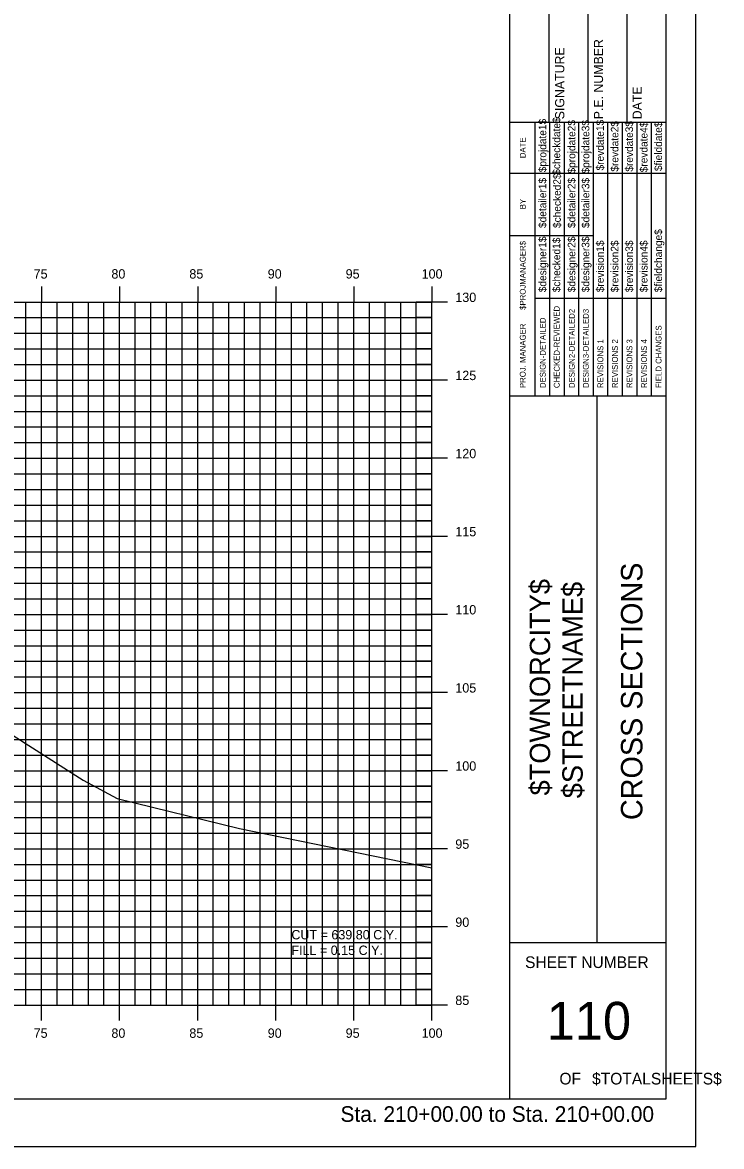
# Model space of a CAD drawing. Extents: x 850598 to 870284, y 366541 to 366651.
# Drawn here: x 869795.7 to 869840.5, y 366541.2 to 366613.1 of the extents above; entities that cross this region are included whole.
import ezdxf

# ---------------------------------------------------------------- set-up
doc = ezdxf.new("R2010")
doc.units = 0
for name, color, linetype in [('BORDER', 7, 'Continuous'), ('D_Text_Standard', 7, 'Continuous'), ('H_V ANNOTATION', 7, 'Continuous'), ('HIGHWAY_TITLE', 7, 'Continuous'), ('MAJOR', 7, 'Continuous'), ('MINOR', 7, 'Continuous'), ('PLOT BOUNDARY', 7, 'Continuous'), ('S_Roadway_Centerline', 7, 'Continuous')]:
    doc.layers.add(name, color=color, linetype=linetype)

msp = doc.modelspace()

# ---------------------------------------------------------------- linework, layer by layer
at = {"layer": 'BORDER'}
for p, q in [((869826.96, 366544.225), (869826.96, 366649.225)), ((869836.96, 366544.225), (869836.96, 366649.225)), ((869829.46, 366606.728), (869829.46, 366615.376)), ((869831.96, 366606.728), (869831.96, 366615.376)), ((869834.46, 366606.728), (869834.46, 366615.376)), ((869826.96, 366606.728), (869836.96, 366606.728)), ((869826.96, 366589.228), (869836.96, 366589.228)), ((869832.551, 366554.228), (869832.551, 366589.228)), ((869826.96, 366554.228), (869836.96, 366554.228)), ((869676.96, 366544.225), (869836.96, 366544.225))]:
    msp.add_line(p, q, dxfattribs=at)
for points in [[(869828.575, 366603.478), (869828.575, 366606.728)], [(869829.508, 366589.231), (869829.508, 366606.728)], [(869830.439, 366606.728), (869830.439, 366589.231)], [(869831.371, 366589.231), (869831.371, 366606.728)], [(869832.303, 366589.231), (869832.303, 366606.728)], [(869833.234, 366589.231), (869833.234, 366606.728)], [(869834.166, 366589.231), (869834.166, 366606.728)], [(869835.098, 366589.231), (869835.098, 366606.728)], [(869836.029, 366589.231), (869836.029, 366606.728)], [(869828.576, 366589.231), (869828.576, 366606.022)], [(869826.96, 366603.478), (869836.96, 366603.478)], [(869826.96, 366599.478), (869828.576, 366599.478)], [(869828.575, 366599.478), (869832.302, 366599.478)], [(869828.575, 366595.478), (869836.96, 366595.478)]]:
    msp.add_lwpolyline(points, dxfattribs=at)
at = {"layer": 'MAJOR'}
for p, q in [((869796.96, 366596.227), (869796.96, 366595.225)), ((869796.96, 366596.227), (869796.96, 366595.225)), ((869801.96, 366596.227), (869801.96, 366595.225)), ((869801.96, 366596.227), (869801.96, 366595.225)), ((869806.96, 366596.227), (869806.96, 366595.225)), ((869806.96, 366596.227), (869806.96, 366595.225)), ((869811.96, 366596.227), (869811.96, 366595.225)), ((869811.96, 366596.227), (869811.96, 366595.225)), ((869816.96, 366596.227), (869816.96, 366595.225)), ((869816.96, 366596.227), (869816.96, 366595.225)), ((869821.96, 366596.227), (869821.96, 366595.225)), ((869821.96, 366596.227), (869821.96, 366595.225)), ((869681.96, 366595.225), (869821.96, 366595.225)), ((869681.96, 366595.225), (869821.96, 366595.225)), ((869681.96, 366595.225), (869821.96, 366595.225)), ((869681.96, 366595.225), (869821.96, 366595.225)), ((869796.96, 366550.225), (869796.96, 366595.225)), ((869796.96, 366550.225), (869796.96, 366595.225)), ((869801.96, 366550.225), (869801.96, 366595.225)), ((869801.96, 366550.225), (869801.96, 366595.225)), ((869806.96, 366550.225), (869806.96, 366595.225)), ((869806.96, 366550.225), (869806.96, 366595.225)), ((869811.96, 366550.225), (869811.96, 366595.225)), ((869811.96, 366550.225), (869811.96, 366595.225)), ((869816.96, 366550.225), (869816.96, 366595.225)), ((869816.96, 366550.225), (869816.96, 366595.225)), ((869822.962, 366595.225), (869820.958, 366595.225)), ((869822.962, 366595.225), (869820.958, 366595.225)), ((869821.96, 366550.225), (869821.96, 366595.225)), ((869821.96, 366550.225), (869821.96, 366595.225)), ((869821.96, 366550.225), (869821.96, 366595.225)), ((869821.96, 366550.225), (869821.96, 366595.225)), ((869681.96, 366590.225), (869821.96, 366590.225)), ((869681.96, 366590.225), (869821.96, 366590.225)), ((869822.962, 366590.225), (869820.958, 366590.225)), ((869822.962, 366590.225), (869820.958, 366590.225)), ((869681.96, 366585.225), (869821.96, 366585.225)), ((869681.96, 366585.225), (869821.96, 366585.225)), ((869822.962, 366585.225), (869820.958, 366585.225)), ((869822.962, 366585.225), (869820.958, 366585.225)), ((869681.96, 366580.225), (869821.96, 366580.225)), ((869681.96, 366580.225), (869821.96, 366580.225)), ((869822.962, 366580.225), (869820.958, 366580.225)), ((869822.962, 366580.225), (869820.958, 366580.225)), ((869681.96, 366575.225), (869821.96, 366575.225)), ((869681.96, 366575.225), (869821.96, 366575.225)), ((869822.962, 366575.225), (869820.958, 366575.225)), ((869822.962, 366575.225), (869820.958, 366575.225)), ((869681.96, 366570.225), (869821.96, 366570.225)), ((869681.96, 366570.225), (869821.96, 366570.225)), ((869822.962, 366570.225), (869820.958, 366570.225)), ((869822.962, 366570.225), (869820.958, 366570.225)), ((869681.96, 366565.225), (869821.96, 366565.225)), ((869681.96, 366565.225), (869821.96, 366565.225)), ((869822.962, 366565.225), (869820.958, 366565.225)), ((869822.962, 366565.225), (869820.958, 366565.225)), ((869681.96, 366560.225), (869821.96, 366560.225)), ((869681.96, 366560.225), (869821.96, 366560.225)), ((869822.962, 366560.225), (869820.958, 366560.225)), ((869822.962, 366560.225), (869820.958, 366560.225)), ((869681.96, 366555.225), (869821.96, 366555.225)), ((869681.96, 366555.225), (869821.96, 366555.225)), ((869822.962, 366555.225), (869820.958, 366555.225)), ((869822.962, 366555.225), (869820.958, 366555.225)), ((869681.96, 366550.225), (869821.96, 366550.225)), ((869681.96, 366550.225), (869821.96, 366550.225)), ((869681.96, 366550.225), (869821.96, 366550.225)), ((869681.96, 366550.225), (869821.96, 366550.225)), ((869796.96, 366549.223), (869796.96, 366550.225)), ((869796.96, 366549.223), (869796.96, 366550.225)), ((869801.96, 366549.223), (869801.96, 366550.225)), ((869801.96, 366549.223), (869801.96, 366550.225)), ((869806.96, 366549.223), (869806.96, 366550.225)), ((869806.96, 366549.223), (869806.96, 366550.225)), ((869811.96, 366549.223), (869811.96, 366550.225)), ((869811.96, 366549.223), (869811.96, 366550.225)), ((869816.96, 366549.223), (869816.96, 366550.225)), ((869816.96, 366549.223), (869816.96, 366550.225)), ((869822.962, 366550.225), (869820.958, 366550.225)), ((869822.962, 366550.225), (869820.958, 366550.225)), ((869821.96, 366549.223), (869821.96, 366550.225)), ((869821.96, 366549.223), (869821.96, 366550.225))]:
    msp.add_line(p, q, dxfattribs=at)
at = {"layer": 'MINOR'}
for p, q in [((869795.96, 366550.225), (869795.96, 366595.225)), ((869795.96, 366550.225), (869795.96, 366595.225)), ((869797.96, 366550.225), (869797.96, 366595.225)), ((869797.96, 366550.225), (869797.96, 366595.225)), ((869798.96, 366550.225), (869798.96, 366595.225)), ((869798.96, 366550.225), (869798.96, 366595.225)), ((869799.96, 366550.225), (869799.96, 366595.225)), ((869799.96, 366550.225), (869799.96, 366595.225)), ((869800.96, 366550.225), (869800.96, 366595.225)), ((869800.96, 366550.225), (869800.96, 366595.225)), ((869802.96, 366550.225), (869802.96, 366595.225)), ((869802.96, 366550.225), (869802.96, 366595.225)), ((869803.96, 366550.225), (869803.96, 366595.225)), ((869803.96, 366550.225), (869803.96, 366595.225)), ((869804.96, 366550.225), (869804.96, 366595.225)), ((869804.96, 366550.225), (869804.96, 366595.225)), ((869805.96, 366550.225), (869805.96, 366595.225)), ((869805.96, 366550.225), (869805.96, 366595.225)), ((869807.96, 366550.225), (869807.96, 366595.225)), ((869807.96, 366550.225), (869807.96, 366595.225)), ((869808.96, 366550.225), (869808.96, 366595.225)), ((869808.96, 366550.225), (869808.96, 366595.225)), ((869809.96, 366550.225), (869809.96, 366595.225)), ((869809.96, 366550.225), (869809.96, 366595.225)), ((869810.96, 366550.225), (869810.96, 366595.225)), ((869810.96, 366550.225), (869810.96, 366595.225)), ((869812.96, 366550.225), (869812.96, 366595.225)), ((869812.96, 366550.225), (869812.96, 366595.225)), ((869813.96, 366550.225), (869813.96, 366595.225)), ((869813.96, 366550.225), (869813.96, 366595.225)), ((869814.96, 366550.225), (869814.96, 366595.225)), ((869814.96, 366550.225), (869814.96, 366595.225)), ((869815.96, 366550.225), (869815.96, 366595.225)), ((869815.96, 366550.225), (869815.96, 366595.225)), ((869817.96, 366550.225), (869817.96, 366595.225)), ((869817.96, 366550.225), (869817.96, 366595.225)), ((869818.96, 366550.225), (869818.96, 366595.225)), ((869818.96, 366550.225), (869818.96, 366595.225)), ((869819.96, 366550.225), (869819.96, 366595.225)), ((869819.96, 366550.225), (869819.96, 366595.225)), ((869820.96, 366550.225), (869820.96, 366595.225)), ((869820.96, 366550.225), (869820.96, 366595.225)), ((869681.96, 366594.225), (869821.96, 366594.225)), ((869681.96, 366594.225), (869821.96, 366594.225)), ((869821.96, 366594.225), (869820.958, 366594.225)), ((869821.96, 366594.225), (869820.958, 366594.225)), ((869681.96, 366593.225), (869821.96, 366593.225)), ((869681.96, 366593.225), (869821.96, 366593.225)), ((869821.96, 366593.225), (869820.958, 366593.225)), ((869821.96, 366593.225), (869820.958, 366593.225)), ((869681.96, 366592.225), (869821.96, 366592.225)), ((869681.96, 366592.225), (869821.96, 366592.225)), ((869821.96, 366592.225), (869820.958, 366592.225)), ((869821.96, 366592.225), (869820.958, 366592.225)), ((869681.96, 366591.225), (869821.96, 366591.225)), ((869681.96, 366591.225), (869821.96, 366591.225)), ((869821.96, 366591.225), (869820.958, 366591.225)), ((869821.96, 366591.225), (869820.958, 366591.225)), ((869681.96, 366589.225), (869821.96, 366589.225)), ((869681.96, 366589.225), (869821.96, 366589.225)), ((869821.96, 366589.225), (869820.958, 366589.225)), ((869821.96, 366589.225), (869820.958, 366589.225)), ((869681.96, 366588.225), (869821.96, 366588.225)), ((869681.96, 366588.225), (869821.96, 366588.225)), ((869821.96, 366588.225), (869820.958, 366588.225)), ((869821.96, 366588.225), (869820.958, 366588.225)), ((869681.96, 366587.225), (869821.96, 366587.225)), ((869681.96, 366587.225), (869821.96, 366587.225)), ((869821.96, 366587.225), (869820.958, 366587.225)), ((869821.96, 366587.225), (869820.958, 366587.225)), ((869681.96, 366586.225), (869821.96, 366586.225)), ((869681.96, 366586.225), (869821.96, 366586.225)), ((869821.96, 366586.225), (869820.958, 366586.225)), ((869821.96, 366586.225), (869820.958, 366586.225)), ((869681.96, 366584.225), (869821.96, 366584.225)), ((869681.96, 366584.225), (869821.96, 366584.225)), ((869821.96, 366584.225), (869820.958, 366584.225)), ((869821.96, 366584.225), (869820.958, 366584.225)), ((869681.96, 366583.225), (869821.96, 366583.225)), ((869681.96, 366583.225), (869821.96, 366583.225)), ((869821.96, 366583.225), (869820.958, 366583.225)), ((869821.96, 366583.225), (869820.958, 366583.225)), ((869681.96, 366582.225), (869821.96, 366582.225)), ((869681.96, 366582.225), (869821.96, 366582.225)), ((869821.96, 366582.225), (869820.958, 366582.225)), ((869821.96, 366582.225), (869820.958, 366582.225)), ((869681.96, 366581.225), (869821.96, 366581.225)), ((869681.96, 366581.225), (869821.96, 366581.225)), ((869821.96, 366581.225), (869820.958, 366581.225)), ((869821.96, 366581.225), (869820.958, 366581.225)), ((869681.96, 366579.225), (869821.96, 366579.225)), ((869681.96, 366579.225), (869821.96, 366579.225)), ((869821.96, 366579.225), (869820.958, 366579.225)), ((869821.96, 366579.225), (869820.958, 366579.225)), ((869681.96, 366578.225), (869821.96, 366578.225)), ((869681.96, 366578.225), (869821.96, 366578.225)), ((869821.96, 366578.225), (869820.958, 366578.225)), ((869821.96, 366578.225), (869820.958, 366578.225)), ((869681.96, 366577.225), (869821.96, 366577.225)), ((869681.96, 366577.225), (869821.96, 366577.225)), ((869821.96, 366577.225), (869820.958, 366577.225)), ((869821.96, 366577.225), (869820.958, 366577.225)), ((869681.96, 366576.225), (869821.96, 366576.225)), ((869681.96, 366576.225), (869821.96, 366576.225)), ((869821.96, 366576.225), (869820.958, 366576.225)), ((869821.96, 366576.225), (869820.958, 366576.225)), ((869681.96, 366574.225), (869821.96, 366574.225)), ((869681.96, 366574.225), (869821.96, 366574.225)), ((869821.96, 366574.225), (869820.958, 366574.225)), ((869821.96, 366574.225), (869820.958, 366574.225)), ((869681.96, 366573.225), (869821.96, 366573.225)), ((869681.96, 366573.225), (869821.96, 366573.225)), ((869821.96, 366573.225), (869820.958, 366573.225)), ((869821.96, 366573.225), (869820.958, 366573.225)), ((869681.96, 366572.225), (869821.96, 366572.225)), ((869681.96, 366572.225), (869821.96, 366572.225)), ((869821.96, 366572.225), (869820.958, 366572.225)), ((869821.96, 366572.225), (869820.958, 366572.225)), ((869681.96, 366571.225), (869821.96, 366571.225)), ((869681.96, 366571.225), (869821.96, 366571.225)), ((869821.96, 366571.225), (869820.958, 366571.225)), ((869821.96, 366571.225), (869820.958, 366571.225)), ((869681.96, 366569.225), (869821.96, 366569.225)), ((869681.96, 366569.225), (869821.96, 366569.225)), ((869821.96, 366569.225), (869820.958, 366569.225)), ((869821.96, 366569.225), (869820.958, 366569.225)), ((869681.96, 366568.225), (869821.96, 366568.225)), ((869681.96, 366568.225), (869821.96, 366568.225)), ((869821.96, 366568.225), (869820.958, 366568.225)), ((869821.96, 366568.225), (869820.958, 366568.225)), ((869681.96, 366567.225), (869821.96, 366567.225)), ((869681.96, 366567.225), (869821.96, 366567.225)), ((869821.96, 366567.225), (869820.958, 366567.225)), ((869821.96, 366567.225), (869820.958, 366567.225)), ((869681.96, 366566.225), (869821.96, 366566.225)), ((869681.96, 366566.225), (869821.96, 366566.225)), ((869821.96, 366566.225), (869820.958, 366566.225)), ((869821.96, 366566.225), (869820.958, 366566.225)), ((869681.96, 366564.225), (869821.96, 366564.225)), ((869681.96, 366564.225), (869821.96, 366564.225)), ((869821.96, 366564.225), (869820.958, 366564.225)), ((869821.96, 366564.225), (869820.958, 366564.225)), ((869681.96, 366563.225), (869821.96, 366563.225)), ((869681.96, 366563.225), (869821.96, 366563.225)), ((869821.96, 366563.225), (869820.958, 366563.225)), ((869821.96, 366563.225), (869820.958, 366563.225)), ((869681.96, 366562.225), (869821.96, 366562.225)), ((869681.96, 366562.225), (869821.96, 366562.225)), ((869821.96, 366562.225), (869820.958, 366562.225)), ((869821.96, 366562.225), (869820.958, 366562.225)), ((869681.96, 366561.225), (869821.96, 366561.225)), ((869681.96, 366561.225), (869821.96, 366561.225)), ((869821.96, 366561.225), (869820.958, 366561.225)), ((869821.96, 366561.225), (869820.958, 366561.225)), ((869681.96, 366559.225), (869821.96, 366559.225)), ((869681.96, 366559.225), (869821.96, 366559.225)), ((869821.96, 366559.225), (869820.958, 366559.225)), ((869821.96, 366559.225), (869820.958, 366559.225)), ((869681.96, 366558.225), (869821.96, 366558.225)), ((869681.96, 366558.225), (869821.96, 366558.225)), ((869821.96, 366558.225), (869820.958, 366558.225)), ((869821.96, 366558.225), (869820.958, 366558.225)), ((869681.96, 366557.225), (869821.96, 366557.225)), ((869681.96, 366557.225), (869821.96, 366557.225)), ((869821.96, 366557.225), (869820.958, 366557.225)), ((869821.96, 366557.225), (869820.958, 366557.225)), ((869681.96, 366556.225), (869821.96, 366556.225)), ((869681.96, 366556.225), (869821.96, 366556.225)), ((869821.96, 366556.225), (869820.958, 366556.225)), ((869821.96, 366556.225), (869820.958, 366556.225)), ((869681.96, 366554.225), (869821.96, 366554.225)), ((869681.96, 366554.225), (869821.96, 366554.225)), ((869821.96, 366554.225), (869820.958, 366554.225)), ((869821.96, 366554.225), (869820.958, 366554.225)), ((869681.96, 366553.225), (869821.96, 366553.225)), ((869681.96, 366553.225), (869821.96, 366553.225)), ((869821.96, 366553.225), (869820.958, 366553.225)), ((869821.96, 366553.225), (869820.958, 366553.225)), ((869681.96, 366552.225), (869821.96, 366552.225)), ((869681.96, 366552.225), (869821.96, 366552.225)), ((869821.96, 366552.225), (869820.958, 366552.225)), ((869821.96, 366552.225), (869820.958, 366552.225)), ((869681.96, 366551.225), (869821.96, 366551.225)), ((869681.96, 366551.225), (869821.96, 366551.225)), ((869821.96, 366551.225), (869820.958, 366551.225)), ((869821.96, 366551.225), (869820.958, 366551.225))]:
    msp.add_line(p, q, dxfattribs=at)
at = {"layer": 'PLOT BOUNDARY'}
msp.add_lwpolyline([(869668.867, 366541.166), (869838.867, 366541.166), (869838.867, 366651.166), (869668.867, 366651.166)], close=True, dxfattribs=at)
at = {"layer": 'S_Roadway_Centerline'}
msp.add_lwpolyline([(869742.161, 366586.085), (869747.283, 366584.774), (869748.781, 366584.45), (869751.416, 366584.71), (869757.047, 366584.606), (869765.838, 366580.047), (869771.212, 366578.028), (869774.806, 366576.402), (869784.061, 366574.212), (869785.867, 366572.863), (869788.626, 366571.626), (869799.622, 366564.608), (869801.796, 366563.454), (869809.64, 366561.532), (869821.96, 366558.996)], dxfattribs=at)

# ---------------------------------------------------------------- texts
at = {"layer": 'BORDER'}
for s, height, rotation, p in [('SIGNATURE', 0.5906, 90, (869830.441, 366606.92)), ('P.E. NUMBER', 0.59055, 90, (869832.921, 366606.92)), ('DATE', 0.5906, 90, (869835.401, 366606.92)), ('$projdate1$', 0.48455, 90, (869829.283, 366603.529)), ('$checkdate$', 0.48455, 90, (869830.177, 366603.371)), ('$projdate2$', 0.48455, 90, (869831.146, 366603.45)), ('$projdate3$', 0.48455, 90, (869832.041, 366603.45)), ('$revdate1$', 0.4845, 90, (869832.972, 366603.647)), ('$revdate2$', 0.4845, 90, (869833.904, 366603.568)), ('$revdate3$', 0.4845, 90, (869834.836, 366603.568)), ('$revdate4$', 0.4845, 90, (869835.768, 366603.529)), ('$fielddate$', 0.48455, 90, (869836.699, 366603.607)), ('DATE', 0.3714, 90, (869827.964, 366604.434)), ('$checked2$', 0.4845, 90, (869830.215, 366599.963)), ('$detailer1$', 0.48455, 90, (869829.283, 366599.963)), ('$detailer2$', 0.48455, 90, (869831.146, 366599.963)), ('$detailer3$', 0.48455, 90, (869832.041, 366599.963)), ('BY', 0.3714, 90, (869827.964, 366601.163)), ('$fieldchange$', 0.48455, 90, (869836.699, 366595.851)), ('$designer1$', 0.48455, 90, (869829.283, 366595.851)), ('$checked1$', 0.4845, 90, (869830.177, 366595.851)), ('$designer2$', 0.48455, 90, (869831.146, 366595.851)), ('$designer3$', 0.48455, 90, (869832.041, 366595.851)), ('$revision1$', 0.48455, 90, (869832.972, 366595.851)), ('$revision2$', 0.48455, 90, (869833.904, 366595.851)), ('$revision3$', 0.48455, 90, (869834.836, 366595.851)), ('$revision4$', 0.48455, 90, (869835.768, 366595.851)), ('$PROJMANAGER$', 0.37275, 90, (869827.964, 366594.723)), ('CHECKED-REVIEWED', 0.37275, 90, (869830.141, 366589.716)), ('DESIGN-DETAILED', 0.37275, 90, (869829.247, 366589.716)), ('DESIGN2-DETAILED2', 0.37275, 90, (869831.11, 366589.716)), ('DESIGN3-DETAILED3', 0.37275, 90, (869832.004, 366589.716)), ('PROJ. MANAGER', 0.37275, 90, (869827.964, 366589.716)), ('FIELD CHANGES', 0.37275, 90, (869836.663, 366589.716)), ('REVISIONS 1', 0.37275, 90, (869832.936, 366589.716)), ('REVISIONS 2', 0.37275, 90, (869833.868, 366589.716)), ('REVISIONS 3', 0.37275, 90, (869834.799, 366589.716)), ('REVISIONS 4', 0.37275, 90, (869835.731, 366589.716)), ('CROSS SECTIONS', 1.37787, 90, (869835.445, 366562.062)), ('SHEET NUMBER', 0.74527, 360, (869827.926, 366552.592)), ('110', 2.4194, 360, (869829.316, 366548.008)), ('OF', 0.7453, 360, (869830.127, 366545.138)), ('$TOTALSHEETS$', 0.74527, 360, (869832.217, 366545.138))]:
    msp.add_text(s, height=height, rotation=rotation, dxfattribs=at).set_placement(p)
at = {"layer": 'D_Text_Standard'}
for s, p in [('CUT = 639.80 C.Y.', (869812.96, 366554.425)), ('FILL = 0.15 C.Y.', (869812.96, 366553.429))]:
    msp.add_text(s, height=0.6, dxfattribs=at).set_placement(p)
at = {"layer": 'H_V ANNOTATION'}
for s, height, p in [('75', 0.6, (869796.454, 366596.725)), ('80', 0.6, (869801.435, 366596.725)), ('85', 0.6, (869806.427, 366596.725)), ('90', 0.6, (869811.446, 366596.725)), ('95', 0.6, (869816.438, 366596.725)), ('100', 0.6, (869821.302, 366596.725)), ('130', 0.6, (869823.46, 366595.225)), ('125', 0.6, (869823.46, 366590.225)), ('120', 0.6, (869823.46, 366585.225)), ('115', 0.6, (869823.46, 366580.225)), ('110', 0.6, (869823.46, 366575.225)), ('105', 0.6, (869823.46, 366570.225)), ('100', 0.6, (869823.46, 366565.225)), ('95', 0.6, (869823.46, 366560.225)), ('90', 0.6, (869823.46, 366555.225)), ('85', 0.6, (869823.46, 366550.225)), ('75', 0.6, (869796.454, 366548.125)), ('80', 0.6, (869801.435, 366548.125)), ('85', 0.6, (869806.427, 366548.125)), ('90', 0.6, (869811.446, 366548.125)), ('95', 0.6, (869816.438, 366548.125)), ('100', 0.6, (869821.302, 366548.125)), ('Sta. 210+00.00 to Sta. 210+00.00', 1.0002, (869816.106, 366542.745))]:
    msp.add_text(s, height=height, dxfattribs=at).set_placement(p)
at = {"layer": 'HIGHWAY_TITLE'}
for s, p in [('$TOWNORCITY$', (869829.532, 366563.637)), ('$STREETNAME$', (869831.619, 366563.457))]:
    msp.add_text(s, height=1.30428, rotation=90, dxfattribs=at).set_placement(p)

doc.saveas('drawing.dxf')
